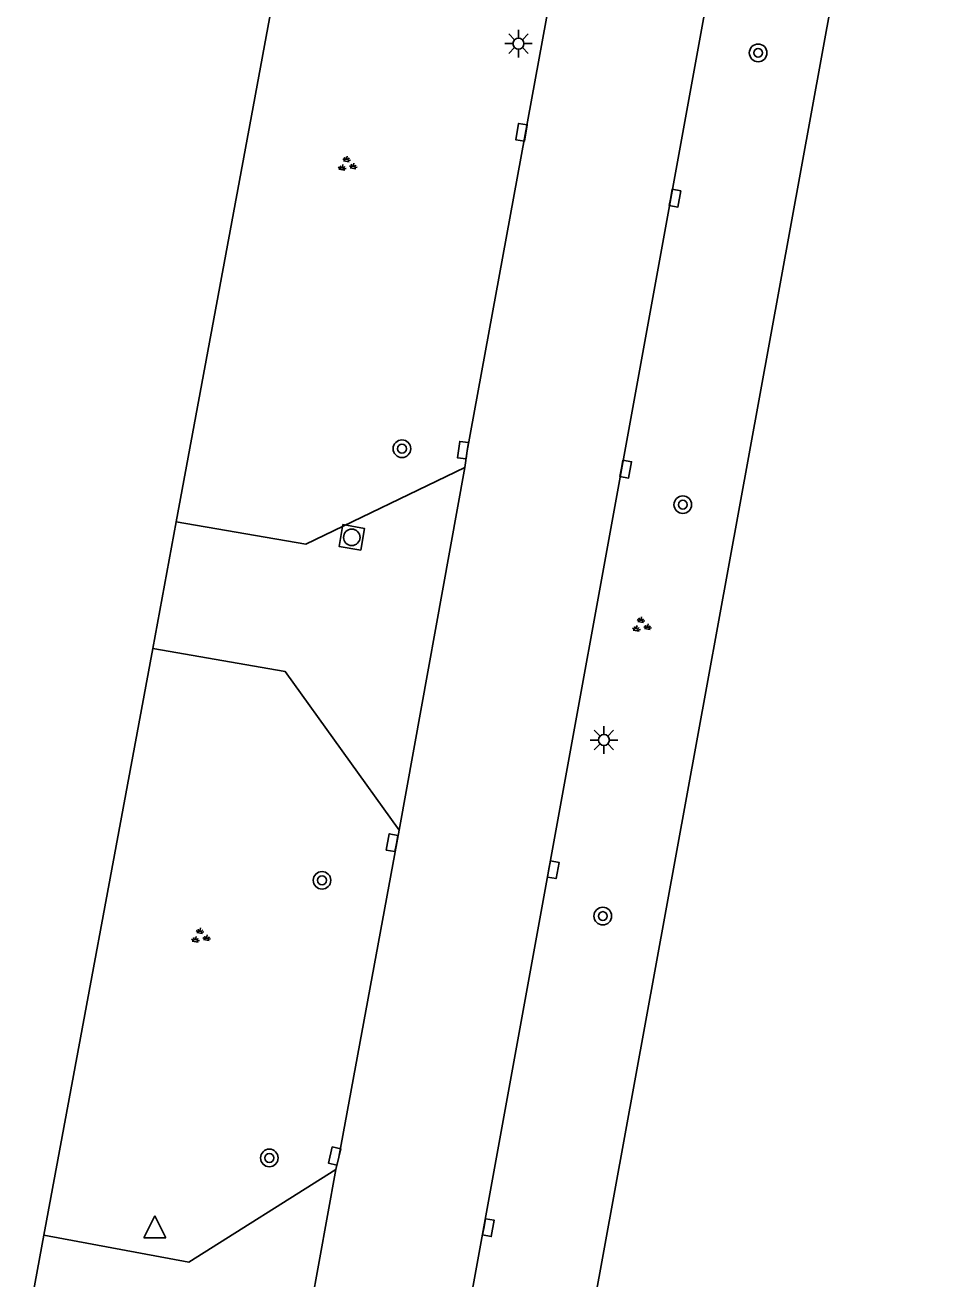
# Model space of a CAD drawing. Extents: x 130998 to 133001, y 398999 to 403002.
# Drawn here: x 132112.3 to 132153.6, y 399087.8 to 399144.7 of the extents above; entities that cross this region are included whole.
import ezdxf

# ---------------------------------------------------------------- set-up
doc = ezdxf.new("R2010")
doc.units = 0
for name, color, linetype in [('gg-afsc-hekwerk', 7, 'Continuous'), ('gg-bbg-hoofdgebouw', 7, 'Continuous'), ('gg-knt-verharding', 7, 'Continuous'), ('gg-knt-verharding nz', 7, 'Continuous'), ('gt-symb-boom', 7, 'Continuous'), ('gt-symb-groenvak', 7, 'Continuous'), ('gt-symb-kolk', 7, 'Continuous'), ('gt-symb-lichtmast', 7, 'Continuous'), ('gt-symb-rioolschacht', 7, 'Continuous'), ('gt-symb-waterafsluiter', 7, 'Continuous')]:
    doc.layers.add(name, color=color, linetype=linetype)

# ---------------------------------------------------------------- blocks, each defined once
blk = doc.blocks.new('gt0-KOLK')
at = {"layer": 'gt-symb-kolk'}
blk.add_lwpolyline([(0, 0), (0.375, 0), (0.375, 0.4), (-0.375, 0.4), (-0.375, 0), (0, 0)], dxfattribs=at)
blk = doc.blocks.new('gt0-GRVAK')
at = {"layer": 'gt-symb-groenvak'}
for p, q in [((-0.11, 0.189), (-0.228, 0.24)), ((-0.182, 0.153), (0.088, 0.153)), ((-0.091, 0.211), (-0.156, 0.322)), ((-0.047, 0.214), (-0.047, 0.393)), ((-0.004, 0.211), (0.061, 0.322)), ((0.015, 0.189), (0.133, 0.24)), ((0.262, -0.052), (0.197, 0.059)), ((0.305, -0.049), (0.305, 0.13)), ((0.349, -0.052), (0.414, 0.059)), ((-0.245, -0.228), (-0.363, -0.177)), ((-0.318, -0.264), (-0.047, -0.264)), ((-0.226, -0.206), (-0.291, -0.095)), ((-0.183, -0.203), (-0.183, -0.024)), ((-0.139, -0.206), (-0.074, -0.095)), ((-0.12, -0.228), (-0.002, -0.177)), ((0.243, -0.074), (0.125, -0.023)), ((0.17, -0.11), (0.441, -0.11)), ((0.368, -0.074), (0.486, -0.023))]:
    blk.add_line(p, q, dxfattribs=at)
blk = doc.blocks.new('gt0-BOOM')
at = {"layer": 'gt-symb-boom'}
for radius in [0.4, 0.2]:
    blk.add_circle((0, 0), radius, dxfattribs=at)
blk = doc.blocks.new('gt0-LMAST')
at = {"layer": 'gt-symb-lichtmast'}
for p, q in [((-0.005, 0.246), (-0.005, 0.621)), ((-0.182, 0.173), (-0.447, 0.438)), ((0.172, 0.173), (0.437, 0.438)), ((-0.255, -0.004), (-0.63, -0.004)), ((-0.182, -0.181), (-0.447, -0.446)), ((-0.005, -0.254), (-0.005, -0.629)), ((0.437, -0.446), (0.172, -0.181)), ((0.245, -0.004), (0.62, -0.004))]:
    blk.add_line(p, q, dxfattribs=at)
blk.add_circle((-0.005, -0.004), 0.25, dxfattribs=at)
blk = doc.blocks.new('gt0-WAFSL')
at = {"layer": 'gt-symb-waterafsluiter'}
for p, q in [((-0.5, -0.333), (0, 0.667)), ((0, 0.667), (0.5, -0.333)), ((0.5, -0.333), (-0.5, -0.333))]:
    blk.add_line(p, q, dxfattribs=at)
blk = doc.blocks.new('gt0-RS')
at = {"layer": 'gt-symb-rioolschacht'}
blk.add_lwpolyline([(-0.5, -0.5), (0.5, -0.5), (0.5, 0.5), (-0.5, 0.5)], close=True, dxfattribs=at)
blk.add_circle((0, 0), 0.375, dxfattribs=at)

msp = doc.modelspace()

# ---------------------------------------------------------------- linework, layer by layer
at = {"layer": 'gg-afsc-hekwerk'}
for p, q in [((132122.577, 399140.587), (132124.281, 399149.77)), ((132122.577, 399140.587), (132124.281, 399149.77)), ((132119.161, 399122.173), (132122.577, 399140.587)), ((132119.161, 399122.173), (132122.577, 399140.587)), ((132119.161, 399122.173), (132118.094, 399116.421)), ((132119.161, 399122.173), (132118.094, 399116.421)), ((132113.159, 399089.826), (132118.094, 399116.421)), ((132113.159, 399089.826), (132118.094, 399116.421)), ((132113.159, 399089.826), (132112.301, 399085.2)), ((132113.159, 399089.826), (132112.301, 399085.2))]:
    msp.add_line(p, q, dxfattribs=at)
at = {"layer": 'gg-bbg-hoofdgebouw'}
msp.add_line((132153.63, 399171.658), (132135.622, 399073.029), dxfattribs=at)
at = {"layer": 'gg-knt-verharding'}
msp.add_line((132147.45, 399169.019), (132130.998, 399078.529), dxfattribs=at)
for points in [[(132137.729, 399154.68), (132132.365, 399125.395), (132132.259, 399124.636)], [(132119.161, 399122.173), (132125.043, 399121.158), (132132.259, 399124.636)], [(132129.279, 399108.194), (132124.103, 399115.377), (132118.094, 399116.421)], [(132126.404, 399092.798), (132126.539, 399093.363), (132129.279, 399108.194)], [(132113.159, 399089.826), (132119.733, 399088.601), (132126.404, 399092.798)]]:
    msp.add_lwpolyline(points, dxfattribs=at)
at = {"layer": 'gg-knt-verharding nz'}
for p, q in [((132132.259, 399124.636), (132129.279, 399108.194)), ((132123.622, 399077.421), (132126.404, 399092.798))]:
    msp.add_line(p, q, dxfattribs=at)

# ---------------------------------------------------------------- block references
at = {"layer": 'gt-symb-boom'}
for p in [(132145.563, 399143.44), (132129.402, 399125.488), (132142.145, 399122.95), (132125.775, 399105.913), (132138.514, 399104.292), (132123.385, 399093.322)]:
    msp.add_blockref('gt0-BOOM', p, dxfattribs=at)
at = {"layer": 'gt-symb-groenvak'}
for p, rotation in [((132126.898, 399138.366), -9.905079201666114), ((132140.251, 399117.467), -9.905079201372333), ((132120.246, 399103.361), -9.905079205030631)]:
    msp.add_blockref('gt0-GRVAK', p, dxfattribs=dict(at, rotation=rotation))
at = {"layer": 'gt-symb-kolk'}
for p, rotation in [((132135.022, 399139.801), 79.69002960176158), ((132141.594, 399136.886), -100.30997039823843), ((132132.365, 399125.395), 82.06444962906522), ((132139.36, 399124.6), -100.30997039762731), ((132129.153, 399107.583), 79.45426563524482), ((132136.07, 399106.431), -100.30997039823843), ((132126.539, 399093.363), 76.7561979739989), ((132133.13, 399090.199), -100.30997039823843)]:
    msp.add_blockref('gt0-KOLK', p, dxfattribs=dict(at, rotation=rotation))
at = {"layer": 'gt-symb-lichtmast'}
for p in [(132134.694, 399143.865), (132138.57, 399112.281)]:
    msp.add_blockref('gt0-LMAST', p, dxfattribs=at)
at = {"layer": 'gt-symb-rioolschacht', "rotation": -99.66950525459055}
msp.add_blockref('gt0-RS', (132127.125, 399121.468), dxfattribs=at)
at = {"layer": 'gt-symb-waterafsluiter'}
msp.add_blockref('gt0-WAFSL', (132118.193, 399090.034), dxfattribs=at)

doc.saveas('drawing.dxf')
